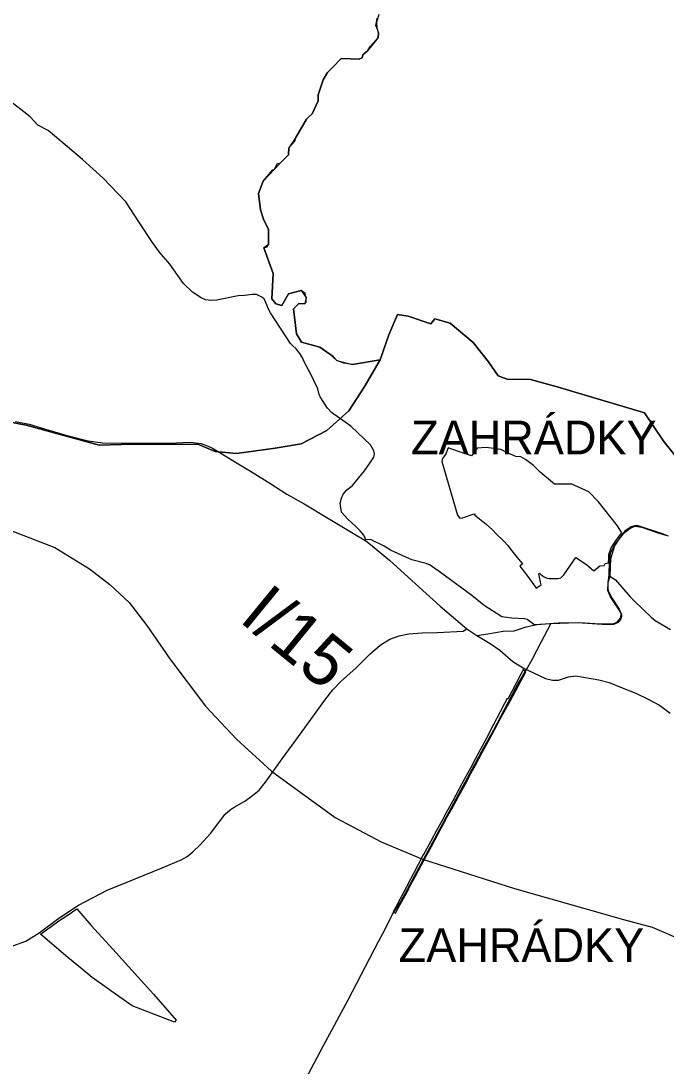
# Model space of a CAD drawing. Extents: x -789162 to -606354, y -1062736 to -945481.
# Drawn here: x -728880 to -726966, y -985051 to -981952 of the extents above; entities that cross this region are included whole.
import ezdxf

# ---------------------------------------------------------------- set-up
doc = ezdxf.new("R2010")
doc.units = 0
for name, color, linetype in [('_SIRSI VZTAHY_CYKLOTRASY MISTNI S', 7, 'Continuous'), ('_SIRSI VZTAHY_NATURA_EVL', 7, 'Continuous'), ('_SIRSI VZTAHY_NATURA_EVL_POPIS_KOD', 7, 'Continuous'), ('_SIRSI VZTAHY_OP vodnich zdroju II stupne', 7, 'Continuous'), ('_SIRSI VZTAHY_SILNICE I TRIDY_NAVRH', 7, 'Continuous'), ('_SIRSI VZTAHY_SILNICE I TRIDY_STAV', 7, 'Continuous'), ('_SIRSI VZTAHY_SILNICE III TRIDY_STAV', 7, 'Continuous'), ('_SIRSI VZTAHY_SILNICE_STAV_POPIS', 7, 'Continuous')]:
    doc.layers.add(name, color=color, linetype=linetype)

msp = doc.modelspace()

# ---------------------------------------------------------------- linework, layer by layer
at = {"layer": '_SIRSI VZTAHY_CYKLOTRASY MISTNI S'}
for points in [[(-727133.2, -983598.7), (-727138.7, -983617.6), (-727138.8, -983635.7), (-727136.7, -983644.2), (-727126.7, -983664.7), (-727105, -983696.4), (-727098.6, -983714.1), (-727098.4, -983717.4), (-727102.4, -983729.5), (-727108.3, -983735.9), (-727122.3, -983741.1), (-727156.3, -983741.3), (-727228.8, -983737), (-727308.4, -983739.8), (-727357.9, -983742.8), (-727363.1, -983737.8), (-727378.6, -983727), (-727386.1, -983724.5), (-727423.8, -983722.6), (-727453.7, -983719.1), (-727505.9, -983684.8), (-727542.1, -983655.9), (-727635, -983587.2), (-727666, -983566.1), (-727678.3, -983560.6), (-727720.5, -983549.5), (-727738.5, -983541.5), (-727783.3, -983521.6), (-727802.3, -983509.5), (-727842.7, -983489.3), (-727856.7, -983491), (-727862.2, -983476.8), (-727873.1, -983464.3), (-727885.9, -983450.6), (-727910.5, -983429.5), (-727928.7, -983408.3), (-727932.5, -983381.5), (-727928.7, -983367.3), (-727923.5, -983355.5), (-727912.7, -983342.2), (-727896.5, -983329.5), (-727860.5, -983286.5), (-727845.2, -983263.5), (-727833.4, -983246), (-727830.6, -983235.9), (-727833, -983226.8), (-727842.5, -983209.3), (-727900.9, -983154), (-727958.8, -983113.2), (-727970.5, -983100.5), (-727992.5, -983066.5), (-727995.5, -983059.5), (-727998.8, -983043.3), (-728023.9, -982992.1), (-728026.7, -982987.1), (-728038, -982967.3), (-728045.5, -982949.2), (-728052.3, -982937.8), (-728063.6, -982924.9), (-728073.4, -982915.6), (-728080.5, -982909), (-728139, -982817.5), (-728146.5, -982804.9), (-728150.3, -982793.8), (-728158.7, -982776.7), (-728167.6, -982770.3), (-728180.6, -982763.7), (-728193.6, -982762.9), (-728216.2, -982766.5), (-728235.7, -982767.3), (-728288.4, -982778), (-728298.7, -982780), (-728316.4, -982780.9), (-728332, -982778.8), (-728345.5, -982773.3), (-728370.5, -982756.4), (-728397, -982730.4), (-728438.3, -982673.8), (-728468.3, -982638.2), (-728488.9, -982609.6), (-728527.7, -982550.9), (-728568.3, -982488.3), (-728635.7, -982418.3), (-728697.1, -982363.5), (-728760.8, -982308.4), (-728798.9, -982277.7), (-728829.9, -982261.1), (-728852.3, -982236.7), (-728870.8, -982221.5), (-728942.2, -982167.4)], [(-726965.8, -983476.5), (-726980.3, -983471.8), (-727049.1, -983449.4), (-727055.1, -983447.8), (-727059.1, -983448.9), (-727070, -983451.9), (-727088.3, -983464.6), (-727096.7, -983475.1), (-727102.5, -983482.6), (-727118.9, -983508.7), (-727130.9, -983547.3), (-727133.2, -983598.7), (-727116.5, -983609.5), (-727073, -983659.7), (-727060, -983672.3), (-727010.1, -983720.3), (-726998.3, -983729.8), (-726953, -983756.6)], [(-728088.8, -985191.1), (-727983.3, -984991.1), (-727909, -984853.8), (-727818.9, -984681.3), (-727806.7, -984657.1), (-727789, -984622.6), (-727777.6, -984599.8), (-727754.1, -984564.4), (-727507, -984106.3), (-727478.2, -984055.3), (-727412, -983929.7), (-727380.5, -983875.4), (-727363.6, -983845.8), (-727335.5, -983791.7), (-727308.4, -983739.8)]]:
    msp.add_lwpolyline(points, dxfattribs=at)
at = {"layer": '_SIRSI VZTAHY_NATURA_EVL'}
for points in [[(-727433.3, -983234.5), (-727456.8, -983222.7), (-727500.1, -983216.7), (-727526.7, -983219), (-727543, -983241.4), (-727581.5, -983228.8), (-727613, -983218.1), (-727619.2, -983236), (-727623.3, -983241.5), (-727629.8, -983249.3), (-727631.2, -983258.9), (-727584.9, -983417.1), (-727578.1, -983426.2), (-727570.1, -983425.2), (-727535.4, -983413.2), (-727532.5, -983414.9), (-727534.4, -983416.9), (-727500.1, -983444.6), (-727481.6, -983461), (-727469.9, -983472.9), (-727448.9, -983493.7), (-727435.8, -983507.2), (-727427.5, -983517.8), (-727404.2, -983547.5), (-727392.5, -983562.1), (-727400.1, -983568.7), (-727376.6, -983599.5), (-727358.5, -983624.2), (-727351.2, -983634.1), (-727336.8, -983623.7), (-727338.5, -983616.3), (-727343.9, -983591.1), (-727342.2, -983589.2), (-727337, -983594.6), (-727327.5, -983600.6), (-727319.2, -983603.9), (-727313.4, -983604.9), (-727287.4, -983605.5), (-727278.1, -983603.3), (-727270, -983594.6), (-727252.2, -983568.8), (-727233.6, -983542.9), (-727202.7, -983563.8), (-727180.4, -983582.3), (-727162.9, -983567.5), (-727150.1, -983566.6), (-727146.6, -983560.6), (-727136.9, -983558.9), (-727136.5, -983546.3), (-727136.1, -983534.3), (-727129.7, -983514.5), (-727115.8, -983493.5), (-727108.4, -983483.9), (-727097.5, -983470), (-727110.2, -983448.8), (-727166.9, -983377.7), (-727195.9, -983347.9), (-727246.1, -983326), (-727296.8, -983325.3), (-727339.7, -983290.2), (-727359.3, -983270.2), (-727382.8, -983252.3), (-727396.8, -983244.2), (-727412.3, -983243.4), (-727428.1, -983237), (-727433.3, -983234.5)], [(-727390.4, -983876.1), (-727397.2, -983888.9), (-727412.4, -983917.8), (-727436, -983962.4), (-727438, -983961.4), (-727445.2, -983975.5), (-727458.1, -984000), (-727478.9, -984040.2), (-727499.9, -984080.5), (-727517.6, -984113.1), (-727532.1, -984140.4), (-727546.3, -984167.3), (-727563.7, -984199.1), (-727580.7, -984230.4), (-727599.2, -984264.6), (-727617.4, -984298.1), (-727630.4, -984322.1), (-727646.9, -984352.4), (-727664.1, -984384), (-727681.7, -984416), (-727686.4, -984424.2), (-727701.4, -984452.9), (-727715.2, -984479.2), (-727724.3, -984496), (-727736.1, -984519.3), (-727754.7, -984554.5), (-727766.6, -984577.3), (-727775.5, -984593.7), (-727768.9, -984597.2), (-727759.5, -984580), (-727730.5, -984526.6), (-727727.8, -984521.5), (-727709.9, -984487.8), (-727691.4, -984453.6), (-727676.9, -984426.4), (-727661.3, -984397.2), (-727641.1, -984360.1), (-727621.2, -984323.2), (-727615.3, -984312), (-727602.9, -984289.5), (-727582, -984251.2), (-727561.4, -984213.7), (-727544.2, -984181.5), (-727531.9, -984158.6), (-727511.6, -984120.7), (-727499.9, -984099.2), (-727483.3, -984068.3), (-727455.1, -984016.1), (-727446.1, -984000), (-727427.9, -983966.6), (-727381.9, -983882.1), (-727390.4, -983876.1)]]:
    msp.add_lwpolyline(points, dxfattribs=at)
at = {"layer": '_SIRSI VZTAHY_OP vodnich zdroju II stupne'}
for points in [[(-727818.6, -981933.3), (-727825.5, -981956.8), (-727824.4, -981972.9), (-727819.6, -981989.2), (-727820.5, -982001.4), (-727851.7, -982041.4), (-727865.5, -982053.3), (-727868.1, -982061.5), (-727876.2, -982066.2), (-727902.1, -982065.3), (-727929.6, -982064.3), (-727954.9, -982089.6), (-727970.1, -982105.8), (-727983, -982126.9), (-727997.6, -982171.8), (-727998.1, -982189.3), (-728016.1, -982227.5), (-728025.7, -982237.2), (-728032.3, -982243.8), (-728063.9, -982298.5), (-728084.8, -982328.9), (-728086.5, -982349.7), (-728111.2, -982374.4), (-728127.3, -982392), (-728161.4, -982427.5), (-728175.2, -982463.9), (-728169.3, -982512.2), (-728160.3, -982540.3), (-728145.8, -982570.5), (-728145.8, -982615.5), (-728159.2, -982625.1), (-728131.5, -982701), (-728135.4, -982775.8), (-728123.9, -982790.9), (-728106, -982796.3), (-728085.8, -982761.7), (-728048.6, -982751.5), (-728033.6, -982772), (-728037.7, -982790.9), (-728055, -982790.5), (-728071, -982805.6), (-728062.6, -982879.7), (-728048, -982904.3), (-727993.3, -982919.6), (-727963.8, -982940), (-727942.9, -982958.7), (-727895.8, -982971.3), (-727814.5, -982957.2), (-727862.1, -983037.9), (-727907.1, -983108), (-727972, -983166.2), (-728048.7, -983205.9), (-728125.4, -983219.1), (-728240.5, -983235), (-728304, -983228.4), (-728353, -983208.5), (-728581.8, -983208.5), (-728648, -983209.9), (-728863.6, -983150.3), (-728920.5, -983139.7)], [(-726941.4, -983239), (-726973.1, -983199.3), (-727030, -983114.6), (-727289.3, -983036.6), (-727368.7, -983015.4), (-727437.5, -983014.1), (-727464, -983004.8), (-727493.1, -982962.5), (-727538, -982905.6), (-727606.8, -982848.7), (-727651.8, -982835.5), (-727663.7, -982850), (-727731.2, -982827.5), (-727762.9, -982822.2), (-727788.1, -982883.1), (-727814.5, -982957.2), (-727895.8, -982971.3), (-727921.9, -982967.1), (-727942.9, -982958.7), (-727953.5, -982947.1), (-727963.8, -982940), (-727993.3, -982919.6), (-728048, -982904.3), (-728062.6, -982879.7), (-728071, -982805.6), (-728055, -982790.5), (-728037.7, -982790.9), (-728033.3, -982785.4), (-728033.6, -982772), (-728037.1, -982760.4), (-728048.6, -982751.5), (-728085.8, -982761.7), (-728106, -982796.3), (-728123.9, -982790.9), (-728135.4, -982775.8), (-728131.5, -982701), (-728159.2, -982625.1), (-728149.6, -982621.9), (-728145.8, -982615.5), (-728145.8, -982570.5), (-728160.3, -982540.3), (-728169.3, -982512.2), (-728175.2, -982463.9), (-728161.4, -982427.5), (-728132.3, -982393.6), (-728127.3, -982392), (-728118.7, -982374.9), (-728111.2, -982374.4), (-728094.3, -982357.4), (-728086.5, -982349.7), (-728084.8, -982328.9), (-728067.7, -982308.9), (-728063.9, -982298.5), (-728032.3, -982243.8), (-728025.7, -982237.2), (-728016.1, -982227.5), (-727998.1, -982189.3), (-727997.6, -982171.8), (-727983, -982126.9), (-727970.1, -982105.8), (-727954.9, -982089.6), (-727929.6, -982064.3), (-727902.1, -982065.3), (-727876.2, -982066.2), (-727868.1, -982061.5), (-727865.5, -982053.3), (-727851.7, -982041.4), (-727842.5, -982026.8), (-727820.5, -982001.4), (-727819.6, -981989.2), (-727820.9, -981980.7), (-727824.4, -981972.9), (-727827.3, -981966.2), (-727825.5, -981956.8), (-727822.9, -981944.1)], [(-728920.5, -983139.7), (-728863.6, -983150.3), (-728763.1, -983178.1), (-728648, -983209.9), (-728581.8, -983208.5), (-728400.6, -983207.2), (-728353, -983208.5), (-728304, -983228.4), (-728240.5, -983235), (-728125.4, -983219.1), (-728048.7, -983205.9), (-727972, -983166.2), (-727907.1, -983108), (-727862.1, -983037.9), (-727814.5, -982957.2), (-727788.1, -982883.1), (-727762.9, -982822.2), (-727731.2, -982827.5), (-727663.7, -982850), (-727651.8, -982835.5), (-727606.8, -982848.7), (-727538, -982905.6), (-727493.1, -982962.5), (-727464, -983004.8), (-727437.5, -983014.1), (-727368.7, -983015.4), (-727289.3, -983036.6), (-727030, -983114.6), (-726973.1, -983199.3), (-726941.4, -983239)]]:
    msp.add_lwpolyline(points, dxfattribs=at)
msp.add_lwpolyline([(-728713.5, -984584.2), (-728671, -984633.9), (-728606.8, -984704), (-728486.8, -984837.8), (-728418.7, -984914.8), (-728423.8, -984920.8), (-728549.8, -984872.2), (-728585.9, -984846.7), (-728668.7, -984788.2), (-728697.6, -984763.3), (-728740.8, -984728.4), (-728821.4, -984659.3), (-728763.9, -984617.9), (-728742.4, -984604.6)], close=True, dxfattribs=at)
at = {"layer": '_SIRSI VZTAHY_SILNICE I TRIDY_NAVRH'}
msp.add_lwpolyline([(-729292.6, -983206.3), (-729195.2, -983297.2), (-729139.8, -983345.6), (-729077.2, -983390.5), (-728914.4, -983460.7), (-728779.2, -983513.2), (-728675.8, -983576.6), (-728616.2, -983623.4), (-728558.4, -983676.7), (-728506.6, -983744.7), (-728437.5, -983843.7), (-728331.8, -983983.2), (-728240.3, -984081.8), (-728136.9, -984176.6), (-727947.2, -984313.2), (-727811.6, -984385.5), (-727689, -984437.2), (-727416.2, -984524.4), (-727092.7, -984615.9), (-727007.4, -984639.2), (-726915.2, -984677.9), (-726763.5, -984778.1), (-726686.8, -984823.4)], dxfattribs=at)
at = {"layer": '_SIRSI VZTAHY_SILNICE I TRIDY_STAV'}
for points in [[(-728895.8, -983139.9), (-728855.1, -983148), (-728797.2, -983165.4), (-728746.6, -983180.3), (-728680.6, -983197.5), (-728637.4, -983203.2), (-728557.9, -983203.8), (-728440.9, -983203.8), (-728376.2, -983200.9), (-728345.7, -983204.6), (-728329, -983210.8), (-728311, -983219.3), (-728286.6, -983234), (-728238.6, -983263.2), (-728193.9, -983289.9), (-728141.2, -983322.2), (-728090.7, -983354.9), (-728039.7, -983383.7), (-727962.7, -983430.2), (-727893.7, -983471.5), (-727857.2, -983493.5), (-727838, -983508.8), (-727813.9, -983528.3), (-727786.9, -983551.3), (-727699, -983631.2), (-727636.4, -983686.9), (-727557, -983754.9)], [(-728895.8, -983139.9), (-728855.1, -983148), (-728797.2, -983165.4), (-728746.6, -983180.3), (-728680.6, -983197.5), (-728637.4, -983203.2), (-728557.9, -983203.8), (-728440.9, -983203.8), (-728376.2, -983200.9), (-728345.7, -983204.6), (-728329, -983210.8), (-728311, -983219.3), (-728286.6, -983234), (-728238.6, -983263.2), (-728193.9, -983289.9), (-728141.2, -983322.2), (-728090.7, -983354.9), (-728039.7, -983383.7), (-727962.7, -983430.2), (-727893.7, -983471.5), (-727857.2, -983493.5), (-727838, -983508.8), (-727813.9, -983528.3), (-727786.9, -983551.3), (-727699, -983631.2), (-727636.4, -983686.9), (-727557, -983754.9)], [(-727557, -983754.9), (-727527.6, -983774.4), (-727488.2, -983798.3), (-727458.9, -983817.8), (-727421.2, -983851.2), (-727387.1, -983871.6), (-727359.2, -983885.1), (-727323.9, -983901.7), (-727303, -983906.9), (-727284.9, -983906.6), (-727255.7, -983896.2), (-727233.7, -983894.2), (-727165.4, -983905.1), (-727135, -983913.4), (-727096.5, -983929.4), (-727055.7, -983945.1), (-727019.2, -983963.1), (-726986.1, -983980.8), (-726954.7, -984004.8)], [(-727557, -983754.9), (-727527.6, -983774.4)], [(-727527.6, -983774.4), (-727488.2, -983798.3), (-727458.9, -983817.8), (-727421.2, -983851.2), (-727387.1, -983871.6), (-727359.2, -983885.1), (-727323.9, -983901.7), (-727303, -983906.9), (-727284.9, -983906.6), (-727255.7, -983896.2), (-727233.7, -983894.2), (-727165.4, -983905.1), (-727135, -983913.4), (-727096.5, -983929.4), (-727055.7, -983945.1), (-727019.2, -983963.1), (-726986.1, -983980.8), (-726954.7, -984004.8)]]:
    msp.add_lwpolyline(points, dxfattribs=at)
at = {"layer": '_SIRSI VZTAHY_SILNICE III TRIDY_STAV'}
for points in [[(-727527.6, -983774.4), (-727494.8, -983769.4), (-727449.1, -983761.4), (-727417.3, -983760.7), (-727380.9, -983748.9), (-727350.1, -983741.4), (-727285.8, -983736.5), (-727222.5, -983735.5), (-727162.9, -983739.1), (-727122.9, -983739.4), (-727110.5, -983733.6), (-727101.9, -983722.4), (-727098.7, -983710.2), (-727109.5, -983691.8), (-727130.9, -983659.7), (-727139.1, -983640.8), (-727138.4, -983617.2), (-727135.5, -983594.9), (-727134, -983555.1), (-727131.5, -983530.6), (-727119.7, -983506.6), (-727097.2, -983478.4), (-727088.8, -983467.7), (-727071.1, -983454.6), (-727057.7, -983450.3), (-727038, -983453.3), (-726990.6, -983469.9), (-726960, -983479.1)], [(-728903.3, -984693.8), (-728864.9, -984679.8), (-728825.8, -984655.9), (-728767, -984612.5), (-728708.4, -984573.2), (-728623.6, -984529.5), (-728567.2, -984506.1), (-728460.9, -984463.1), (-728404, -984439.5), (-728386.5, -984429.7), (-728369.6, -984415.4), (-728348.1, -984394.5), (-728316.9, -984360.9), (-728289.9, -984324.1), (-728274.1, -984303.8), (-728259.5, -984291.1), (-728246.9, -984282.6), (-728215.5, -984265.6), (-728192.5, -984248.9), (-728172.9, -984232.4), (-728153.9, -984208.8), (-728105.3, -984140.2), (-728046, -984059), (-727978.5, -983965.6), (-727954.9, -983935.1), (-727930.8, -983910.1), (-727885.6, -983870.2), (-727845, -983829.9), (-727813.9, -983802.7), (-727785.1, -983784.7), (-727758.2, -983774.8), (-727729.2, -983769.2), (-727689.6, -983765.8), (-727643.8, -983765.6), (-727568.5, -983761.8), (-727557, -983754.9)]]:
    msp.add_lwpolyline(points, dxfattribs=at)

# ---------------------------------------------------------------- texts
at = {"layer": '_SIRSI VZTAHY_NATURA_EVL_POPIS_KOD'}
for p in [(-727722.6, -983237.3), (-727759.3, -984741.9)]:
    msp.add_text('ZAHRÁDKY', height=100, dxfattribs=at).set_placement(p)
at = {"layer": '_SIRSI VZTAHY_SILNICE_STAV_POPIS'}
msp.add_text('I/15', height=150, rotation=320.6635, dxfattribs=at).set_placement((-728236.3, -983729.8))

doc.saveas('drawing.dxf')
